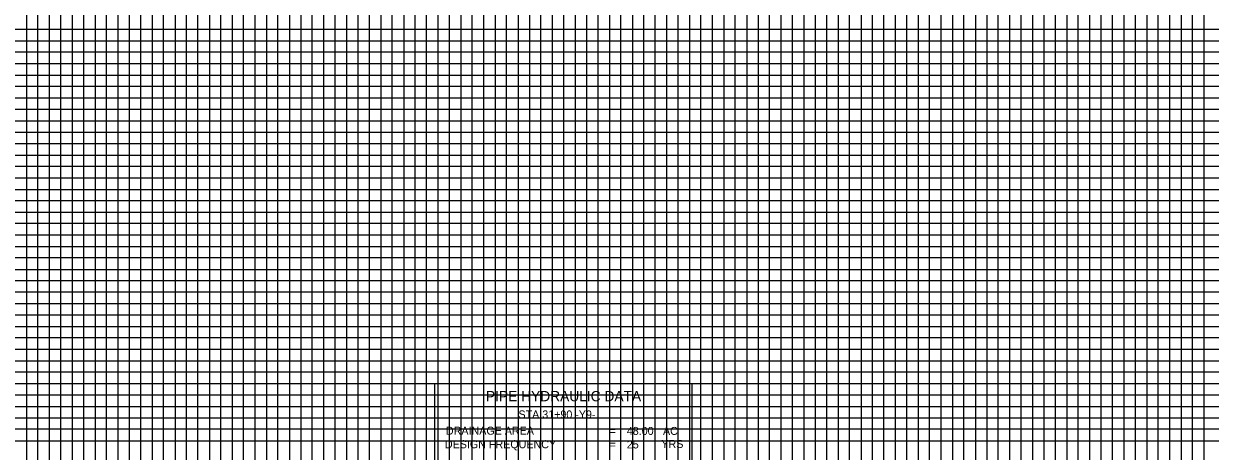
# Model space of a CAD drawing. Extents: x 2345490 to 2436403, y 465165 to 573888.
# Drawn here: x 2383534 to 2384053, y 536456 to 536643 of the extents above; entities that cross this region are included whole.
import ezdxf

# ---------------------------------------------------------------- set-up
doc = ezdxf.new("R2010")
doc.units = 0
for name, color, linetype in [('Old_Level_4', 7, 'Continuous'), ('Old_Level_41', 7, 'Continuous'), ('Old_Level_43', 7, 'Continuous')]:
    doc.layers.add(name, color=color, linetype=linetype)

msp = doc.modelspace()

# ---------------------------------------------------------------- linework, layer by layer
at = {"layer": 'Old_Level_4'}
for p, q in [((2383714.02906, 536485.76019), (2383826.52906, 536485.76019)), ((2383714.02906, 536410.76019), (2383714.02906, 536485.76019)), ((2383826.52906, 536485.76019), (2383826.52906, 536410.76019))]:
    msp.add_line(p, q, dxfattribs=at)
at = {"layer": 'Old_Level_41'}
for points in [[(2383555.454, 537225.68175), (2383555.454, 536200.68175), (2383605.454, 536200.68175), (2383605.454, 537225.68175)], [(2383580.454, 537225.68175), (2383580.454, 536200.68175), (2383630.454, 536200.68175), (2383630.454, 537225.68175)], [(2383655.454, 537225.68175), (2383655.454, 536200.68175), (2383705.454, 536200.68175), (2383705.454, 537225.68175)], [(2383680.454, 537225.68175), (2383680.454, 536200.68175), (2383730.454, 536200.68175), (2383730.454, 537225.68175)], [(2383755.454, 537225.68175), (2383755.454, 536200.68175), (2383805.454, 536200.68175), (2383805.454, 537225.68175)], [(2383780.454, 537225.68175), (2383780.454, 536200.68175), (2383830.454, 536200.68175), (2383830.454, 537225.68175)], [(2383855.454, 537225.68175), (2383855.454, 536200.68175), (2383905.454, 536200.68175), (2383905.454, 537225.68175)], [(2383880.454, 537225.68175), (2383880.454, 536200.68175), (2383930.454, 536200.68175), (2383930.454, 537225.68175)], [(2383955.454, 537225.68175), (2383955.454, 536200.68175), (2384005.454, 536200.68175), (2384005.454, 537225.68175)], [(2383980.454, 537225.68175), (2383980.454, 536200.68175), (2384030.454, 536200.68175), (2384030.454, 537225.68175)], [(2384530.454, 536625.68175), (2383030.454, 536625.68175), (2383030.454, 536575.68175), (2384530.454, 536575.68175)], [(2384530.454, 536550.68175), (2383030.454, 536550.68175), (2383030.454, 536600.68175), (2384530.454, 536600.68175)], [(2384530.454, 536525.68175), (2383030.454, 536525.68175), (2383030.454, 536475.68175), (2384530.454, 536475.68175)], [(2384530.454, 536450.68175), (2383030.454, 536450.68175), (2383030.454, 536500.68175), (2384530.454, 536500.68175)]]:
    msp.add_lwpolyline(points, dxfattribs=at)
at = {"layer": 'Old_Level_43'}
for points in [[(2383535.454, 537225.68175), (2383535.454, 536200.68175), (2383540.454, 536200.68175), (2383540.454, 537225.68175)], [(2383545.454, 537225.68175), (2383545.454, 536200.68175), (2383550.454, 536200.68175), (2383550.454, 537225.68175)], [(2383560.454, 537225.68175), (2383560.454, 536200.68175)], [(2383565.454, 537225.68175), (2383565.454, 536200.68175), (2383570.454, 536200.68175), (2383570.454, 537225.68175), (2383575.454, 537225.68175), (2383575.454, 536200.68175), (2383585.454, 536200.68175), (2383585.454, 537225.68175), (2383590.454, 537225.68175), (2383590.454, 536200.68175), (2383595.454, 536200.68175), (2383595.454, 537225.68175), (2383600.454, 537225.68175), (2383600.454, 536200.68175)], [(2383610.454, 536200.68175), (2383610.454, 537225.68175)], [(2383615.454, 537225.68175), (2383615.454, 536200.68175), (2383620.454, 536200.68175), (2383620.454, 537225.68175)], [(2383625.454, 537225.68175), (2383625.454, 536200.68175), (2383635.454, 536200.68175), (2383635.454, 537225.68175)], [(2383640.454, 537225.68175), (2383640.454, 536200.68175), (2383640.454, 536200.68175), (2383645.454, 536200.68175), (2383645.454, 537225.68175)], [(2383650.454, 537225.68175), (2383650.454, 536200.68175), (2383660.454, 536200.68175), (2383660.454, 537225.68175)], [(2383665.454, 537225.68175), (2383665.454, 536200.68175), (2383670.454, 536200.68175), (2383670.454, 537225.68175)], [(2383675.454, 537225.68175), (2383675.454, 536200.68175), (2383685.454, 536200.68175), (2383685.454, 537225.68175)], [(2383690.454, 537225.68175), (2383690.454, 536200.68175), (2383695.454, 536200.68175), (2383695.454, 537225.68175)], [(2383700.454, 537225.68175), (2383700.454, 536200.68175), (2383710.454, 536200.68175), (2383710.454, 537225.68175)], [(2383715.454, 537225.68175), (2383715.454, 536200.68175), (2383720.454, 536200.68175), (2383720.454, 537225.68175)], [(2383725.454, 537225.68175), (2383725.454, 536200.68175), (2383735.454, 536200.68175), (2383735.454, 537225.68175)], [(2383740.454, 537225.68175), (2383740.454, 536200.68175), (2383745.454, 536200.68175), (2383745.454, 537225.68175)], [(2383750.454, 537225.68175), (2383750.454, 536200.68175), (2383760.454, 536200.68175), (2383760.454, 537225.68175)], [(2383765.454, 537225.68175), (2383765.454, 536200.68175), (2383770.454, 536200.68175), (2383770.454, 537225.68175)], [(2383775.454, 537225.68175), (2383775.454, 536200.68175), (2383785.454, 536200.68175), (2383785.454, 537225.68175)], [(2383790.454, 537225.68175), (2383790.454, 536200.68175)], [(2383790.454, 536200.68175), (2383795.454, 536200.68175), (2383795.454, 537225.08175)], [(2383800.454, 537225.08175), (2383800.454, 536200.68175), (2383810.454, 536200.68175), (2383810.454, 537225.68175)], [(2383815.454, 537225.68175), (2383815.454, 536200.68175), (2383820.454, 536200.68175), (2383820.454, 537225.68175)], [(2383825.454, 537225.68175), (2383825.454, 536200.68175), (2383835.454, 536200.68175), (2383835.454, 537225.68175)], [(2383840.454, 537225.68175), (2383840.454, 536200.68175), (2383845.454, 536200.68175), (2383845.454, 537225.68175)], [(2383850.454, 537225.68175), (2383850.454, 536200.68175), (2383860.454, 536200.68175), (2383860.454, 537225.68175)], [(2383865.454, 537225.68175), (2383865.454, 536200.68175), (2383870.454, 536200.68175), (2383870.454, 537225.68175)], [(2383875.454, 537225.68175), (2383875.454, 536200.68175), (2383885.454, 536200.68175), (2383885.454, 537225.68175)], [(2383890.454, 537225.68175), (2383890.454, 536200.68175), (2383895.454, 536200.68175), (2383895.454, 537225.68175)], [(2383900.454, 537225.68175), (2383900.454, 536200.68175), (2383910.454, 536200.68175), (2383910.454, 537225.68175)], [(2383915.454, 537225.68175), (2383915.454, 536200.68175), (2383920.454, 536200.68175), (2383920.454, 537225.68175)], [(2383925.454, 537225.68175), (2383925.454, 536200.68175), (2383935.454, 536200.68175), (2383935.454, 537225.68175)], [(2383940.454, 537225.68175), (2383940.454, 536200.68175), (2383945.454, 536200.68175), (2383945.454, 537225.68175)], [(2383950.454, 537225.68175), (2383950.454, 536200.68175), (2383960.454, 536200.68175), (2383960.454, 537225.68175)], [(2383965.454, 537225.68175), (2383965.454, 536200.68175), (2383970.454, 536200.68175), (2383970.454, 537225.68175)], [(2383975.454, 537225.68175), (2383975.454, 536200.68175), (2383985.454, 536200.68175), (2383985.454, 537225.68175)], [(2383990.454, 537225.68175), (2383990.454, 536200.68175), (2383995.454, 536200.68175), (2383995.454, 537225.68175)], [(2384000.454, 537225.68175), (2384000.454, 536200.68175), (2384010.454, 536200.68175), (2384010.454, 537225.68175)], [(2384015.454, 537225.68175), (2384015.454, 536200.68175), (2384020.454, 536200.68175), (2384020.454, 537225.68175)], [(2384025.454, 537225.68175), (2384025.454, 536200.68175), (2384035.454, 536200.68175), (2384035.454, 537225.68175)], [(2384040.454, 537225.68175), (2384040.454, 536200.68175), (2384045.454, 536200.68175), (2384045.454, 537225.68175)], [(2384050.454, 537225.68175), (2384050.454, 536200.68175), (2384060.454, 536200.68175)], [(2384480.454, 536640.68175), (2383080.454, 536640.68175), (2383080.454, 536635.68175), (2384480.454, 536635.68175)], [(2384480.454, 536630.68175), (2383080.454, 536630.68175), (2383080.454, 536620.68175), (2384480.454, 536620.68175)], [(2384480.454, 536615.68175), (2383080.454, 536615.68175), (2383080.454, 536610.68175), (2384480.454, 536610.68175)], [(2384480.454, 536605.68175), (2383080.454, 536605.68175), (2383080.454, 536595.68175), (2384480.454, 536595.68175)], [(2384480.454, 536590.68175), (2383080.454, 536590.68175), (2383080.454, 536585.68175), (2384480.454, 536585.68175)], [(2384480.454, 536580.68175), (2383080.454, 536580.68175), (2383080.454, 536570.68175), (2384480.454, 536570.68175)], [(2384480.454, 536565.68175), (2383080.454, 536565.68175), (2383080.454, 536560.68175), (2384480.454, 536560.68175)], [(2384480.454, 536555.68175), (2383080.454, 536555.68175), (2383080.454, 536545.68175), (2384480.454, 536545.68175)], [(2384480.454, 536540.68175), (2383080.454, 536540.68175), (2383080.454, 536535.68175), (2384480.454, 536535.68175)], [(2384480.454, 536530.68175), (2383080.454, 536530.68175), (2383080.454, 536520.68175), (2384480.454, 536520.68175)], [(2384480.454, 536515.68175), (2383080.454, 536515.68175), (2383080.454, 536510.68175), (2384480.454, 536510.68175)], [(2384480.454, 536505.68175), (2383080.454, 536505.68175), (2383080.454, 536495.68175), (2384480.454, 536495.68175)], [(2384480.454, 536490.68175), (2383080.454, 536490.68175), (2383080.454, 536485.68175), (2384480.454, 536485.68175)], [(2384480.454, 536480.68175), (2383080.454, 536480.68175), (2383080.454, 536470.68175), (2384480.454, 536470.68175)], [(2384480.454, 536465.68175), (2383080.454, 536465.68175), (2383080.454, 536460.68175), (2384480.454, 536460.68175)]]:
    msp.add_lwpolyline(points, dxfattribs=at)

# ---------------------------------------------------------------- texts
at = {"layer": 'Old_Level_4'}
for s, height, p in [('PIPE HYDRAULIC DATA', 4.49985, (2383736.42906, 536477.93519)), ('STA 31+90 -Y9-', 3.4998, (2383750.64981, 536470.43469)), ('DRAINAGE AREA', 3.49995, (2383718.92906, 536463.31019)), ('48.00', 3.49995, (2383798.03956, 536463.20974)), ('AC', 3.49995, (2383813.85406, 536463.21019)), ('=        ', 3.49995, (2383790.57906, 536463.21019)), ('DESIGN FREQUENCY', 3.49995, (2383718.47906, 536457.38519)), ('=        ', 3.49995, (2383790.57906, 536457.31019)), ('25', 3.49995, (2383798.03956, 536457.30979)), ('YRS', 3.49995, (2383813.15406, 536457.51019))]:
    msp.add_text(s, height=height, dxfattribs=at).set_placement(p)

doc.saveas('drawing.dxf')
